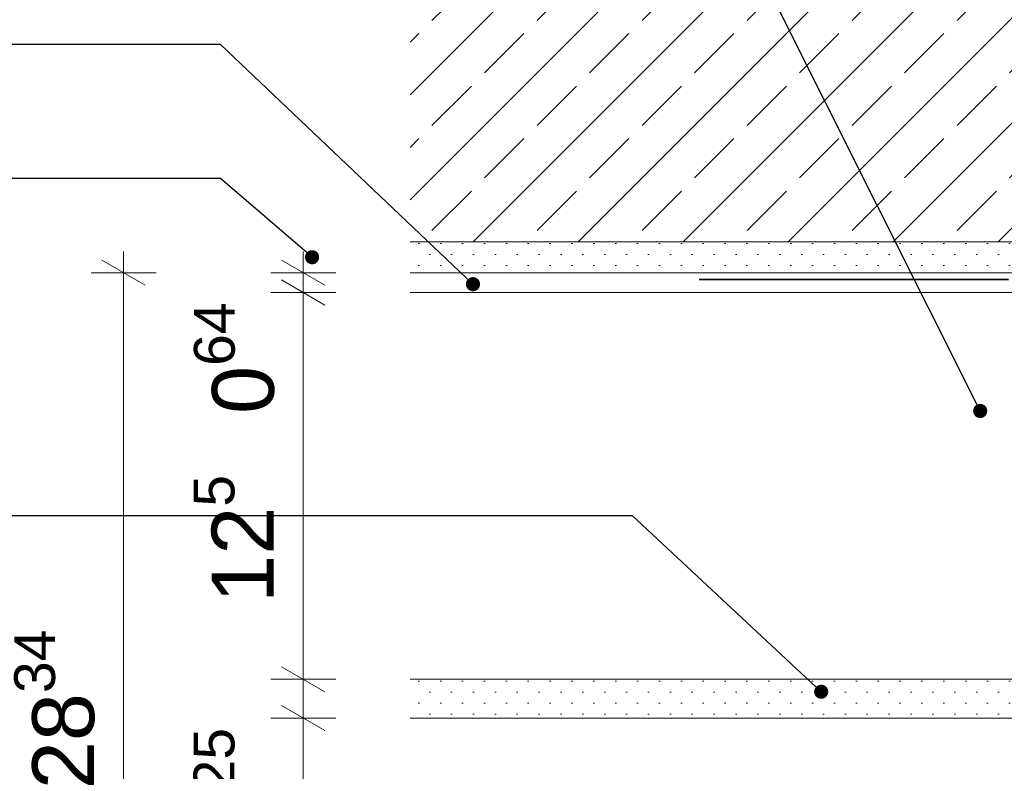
# Model space of a CAD drawing. Header units: metres. Extents: x -4 to 99, y -11 to 17.
# Tile 697 of 747: x 79.607 to 79.926, y -10.13 to -9.887. Entities that reach past the tile are written whole.
import ezdxf

# ---------------------------------------------------------------- set-up
doc = ezdxf.new("R2010")
doc.units = ezdxf.units.M
doc.header["$MEASUREMENT"] = 0
doc.linetypes.add('Strichlinie eng', pattern=[0.11499999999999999, 0.07500000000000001, -0.03999999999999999])
for name, color, linetype in [('152 - Bemaßung_ Beschriftung.Ausbau', 7, 'Continuous'), ('301 - Elemente.Linie', 7, 'Continuous'), ('603 - Struktur.Bodenplatte_ Decke Roh', 7, 'Continuous'), ('Neubau_651 - Abdeckung.Decke abgehängt_ bekleidet', 7, 'Continuous')]:
    doc.layers.add(name, color=color, linetype=linetype)
doc.styles.add('ERSTELLTER_STIL_2', font='txt')
doc.dimstyles.new('ERSTELLTER_STIL__15', dxfattribs={"dimtxt": 0.02, "dimasz": 0.01064, "dimexe": 0.18, "dimexo": 0.0625, "dimgap": 0, "dimtad": 1, "dimzin": 0, "dimdsep": 46, "dimtxsty": 'ERSTELLTER_STIL_2', "dimblk": 'ARROWHEAD_2', "dimblk1": 'ARROWHEAD_2', "dimblk2": 'ARROWHEAD_2', "dimcen": 0.09, "dimse1": 1, "dimse2": 1, "dimclrd": 7, "dimclre": 7, "dimclrt": 7, "dimazin": 0, "dimtfac": 1, "dimtdec": 4, "dimtmove": 0, "dimatfit": 3, "dimfxl": 1, "dimtolj": 1, "dimtzin": 0, "dimarcsym": 0})
doc.dimstyles.new('ERSTELLTER_STIL__5', dxfattribs={"dimtxt": 0.18, "dimasz": 0.00912, "dimexe": 0.18, "dimexo": 0.0625, "dimgap": 0, "dimtad": 0, "dimtih": 1, "dimtoh": 1, "dimdec": 4, "dimzin": 0, "dimdsep": 46, "dimcen": 0.09, "dimadec": 0, "dimazin": 0, "dimtfac": 1, "dimtdec": 4, "dimtmove": 0, "dimatfit": 3, "dimldrblk": 'ARROWHEAD_11', "dimfxl": 1, "dimtolj": 1, "dimtzin": 0, "dimarcsym": 0})
pattern_1 = [(45, (71.99356081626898, -19.65428605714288), (-0.003535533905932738, 0.003535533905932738), [0, -0.005000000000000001])]

# ---------------------------------------------------------------- blocks, each defined once
blk = doc.blocks.new('*D659', base_point=(71.99356081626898, -19.65428605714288))
at = {"layer": '152 - Bemaßung_ Beschriftung.Ausbau', "color": 7, "linetype": 'Continuous', "lineweight": 5}
for p, q in [((79.69204763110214, -10.10910409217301), (79.70604763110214, -10.11718699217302)), ((79.70954763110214, -10.11314554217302), (79.68854763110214, -10.11314554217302)), ((79.69904763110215, -10.25264554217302), (79.69904763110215, -10.11314554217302)), ((79.69204763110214, -10.24860409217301), (79.70604763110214, -10.25668699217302)), ((79.70954763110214, -10.25264554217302), (79.68854763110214, -10.25264554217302)), ((79.69904763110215, -10.25949154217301), (79.69904763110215, -10.25264554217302))]:
    blk.add_line(p, q, dxfattribs=at)
at = {"layer": '152 - Bemaßung_ Beschriftung.Ausbau', "color": 7, "lineweight": 5, "char_height": 0.02, "attachment_point": 7, "rotation": 90, "style": 'ERSTELLTER_STIL_2'}
for s, insert in [('\\A1;{\\pql;\\fArial|b0|i0|c0|p38;1\\fArial|b0|i0|c0|p38;\\A1{\\H.66x;\\S25^  ;}}', (79.69526480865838, -10.15240254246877)), ('\\A1;{\\pql;\\fArial|b0|i0|c0|p38;13\\fArial|b0|i0|c0|p38;\\A1{\\H.66x;\\S95^  ;}}', (79.69539043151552, -10.22569514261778))]:
    blk.add_mtext(s, dxfattribs=dict(at, insert=insert))
blk = doc.blocks.new('ARROWHEAD_2')
at = {"color": 0, "linetype": 'Continuous', "lineweight": 0}
for p, q in [((-0.3781315, -0.655), (0.3781315, 0.655)), ((0, 0), (-1, 0))]:
    blk.add_line(p, q, dxfattribs=at)
blk = doc.blocks.new('*D660', base_point=(71.99356081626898, -19.65428605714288))
at = {"layer": '152 - Bemaßung_ Beschriftung.Ausbau', "color": 7, "linetype": 'Continuous', "lineweight": 5}
for p, q in [((79.69204763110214, -10.09660409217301), (79.70604763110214, -10.10468699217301)), ((79.70954763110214, -10.10064554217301), (79.68854763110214, -10.10064554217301)), ((79.69904763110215, -10.11314554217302), (79.69904763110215, -10.10064554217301)), ((79.69204763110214, -10.10910409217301), (79.70604763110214, -10.11718699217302)), ((79.70954763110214, -10.11314554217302), (79.68854763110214, -10.11314554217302))]:
    blk.add_line(p, q, dxfattribs=at)
blk = doc.blocks.new('*D661', base_point=(71.99356081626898, -19.65428605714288))
at = {"layer": '152 - Bemaßung_ Beschriftung.Ausbau', "color": 7, "linetype": 'Continuous', "lineweight": 5}
for p, q in [((79.70604763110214, -9.979686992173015), (79.69204763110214, -9.971604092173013)), ((79.70954763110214, -9.975645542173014), (79.68854763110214, -9.975645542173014)), ((79.69904763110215, -10.10064554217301), (79.69904763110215, -9.975645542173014)), ((79.69204763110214, -10.09660409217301), (79.70604763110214, -10.10468699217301)), ((79.70954763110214, -10.10064554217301), (79.68854763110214, -10.10064554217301))]:
    blk.add_line(p, q, dxfattribs=at)
at = {"layer": '152 - Bemaßung_ Beschriftung.Ausbau', "color": 7, "lineweight": 5, "char_height": 0.02, "attachment_point": 7, "rotation": 90, "style": 'ERSTELLTER_STIL_2'}
for s, insert in [('\\A1;{\\pql;\\fArial|b0|i0|c0|p38;0\\fArial|b0|i0|c0|p38;\\A1{\\H.66x;\\S64^  ;}}', (79.6953767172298, -10.01490254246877)), ('\\A1;{\\pql;\\fArial|b0|i0|c0|p38;12\\fArial|b0|i0|c0|p38;\\A1{\\H.66x;\\S5^  ;}}', (79.69526480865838, -10.07593669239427))]:
    blk.add_mtext(s, dxfattribs=dict(at, insert=insert))
blk = doc.blocks.new('*D662', base_point=(71.99356081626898, -19.65428605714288))
at = {"layer": '152 - Bemaßung_ Beschriftung.Ausbau', "color": 7, "linetype": 'Continuous', "lineweight": 5}
for p, q in [((79.69904763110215, -9.969286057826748), (79.69904763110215, -9.962440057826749)), ((79.69204763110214, -9.965244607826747), (79.70604763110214, -9.973327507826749)), ((79.70954763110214, -9.969286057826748), (79.68854763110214, -9.969286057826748)), ((79.69904763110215, -9.975645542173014), (79.69904763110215, -9.969286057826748)), ((79.70604763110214, -9.979686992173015), (79.69204763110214, -9.971604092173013)), ((79.70954763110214, -9.975645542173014), (79.68854763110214, -9.975645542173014))]:
    blk.add_line(p, q, dxfattribs=at)
blk = doc.blocks.new('*D664', base_point=(71.99356081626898, -19.65428605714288))
at = {"layer": '152 - Bemaßung_ Beschriftung.Ausbau', "color": 7, "linetype": 'Continuous', "lineweight": 5}
for p, q in [((79.64094726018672, -9.969286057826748), (79.64094726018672, -9.962440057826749)), ((79.64794726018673, -9.973327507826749), (79.63394726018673, -9.965244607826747)), ((79.65144726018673, -9.969286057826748), (79.63044726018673, -9.969286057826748)), ((79.64094726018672, -10.25264554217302), (79.64094726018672, -9.969286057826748)), ((79.63394726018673, -10.24860409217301), (79.64794726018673, -10.25668699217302)), ((79.65144726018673, -10.25264554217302), (79.63044726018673, -10.25264554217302))]:
    blk.add_line(p, q, dxfattribs=at)
at = {"layer": '152 - Bemaßung_ Beschriftung.Ausbau', "color": 7, "lineweight": 5, "insert": (79.6372763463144, -10.1361599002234), "char_height": 0.02, "attachment_point": 7, "rotation": 90, "style": 'ERSTELLTER_STIL_2'}
blk.add_mtext('\\A1;{\\pql;\\fArial|b0|i0|c0|p38;28\\fArial|b0|i0|c0|p38;\\A1{\\H.66x;\\S34^  ;}}', dxfattribs=at)
blk = doc.blocks.new('ARROWHEAD_11')
at = {"color": 0, "linetype": 'Continuous', "lineweight": 0}
blk.add_line((0, 0), (-1, 0), dxfattribs=at)
at = {"color": 0, "linetype": 'Continuous', "lineweight": 0, "const_width": 0.25, "flags": 128}
blk.add_lwpolyline([(-0.125, 0, 1), (0.125, 0, 1)], format="xyb", close=True, dxfattribs=at)

msp = doc.modelspace()

# ---------------------------------------------------------------- hatches: boundary and pattern name
at = {"layer": '603 - Struktur.Bodenplatte_ Decke Roh', "linetype": 'Continuous', "lineweight": 5}
h = msp.add_hatch(dxfattribs=at)
h.set_pattern_fill('Beton__Stahlbeton_0005', style=0, pattern_type=2)
h.set_pattern_definition([(44.99999999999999, (71.99356081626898, -19.65428605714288), (-0.01697056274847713, 0.01697056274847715), []), (44.99999999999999, (71.98507553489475, -19.64580077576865), (-0.01697056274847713, 0.01697056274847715), [0.018, -0.005999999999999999])])
h.paths.add_polyline_path([(80.08354308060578, -9.959286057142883), (80.50354307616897, -9.959286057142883), (80.99304307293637, -9.959286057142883), (80.99304307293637, -9.709286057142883), (79.73354307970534, -9.709286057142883), (79.73354307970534, -9.959286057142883)])
h = msp.add_hatch(dxfattribs=at)
h.set_pattern_fill('Gips_0005', style=0, pattern_type=2)
h.set_pattern_definition(pattern_1)
h.paths.add_polyline_path([(79.73354307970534, -9.969286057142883), (80.08354308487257, -9.969286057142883), (80.08354308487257, -9.959286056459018), (79.73354307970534, -9.959286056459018)])
at = {"layer": 'Neubau_651 - Abdeckung.Decke abgehängt_ bekleidet', "linetype": 'Continuous', "lineweight": 5}
h = msp.add_hatch(dxfattribs=at)
h.set_pattern_fill('Gips_0005', style=0, pattern_type=2)
h.set_pattern_definition(pattern_1)
h.paths.add_polyline_path([(80.08354307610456, -10.11314554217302), (79.73354305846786, -10.11314554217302), (79.73354305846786, -10.10064554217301), (80.08354307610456, -10.10064554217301)])

# ---------------------------------------------------------------- linework, layer by layer
at = {"layer": '301 - Elemente.Linie', "color": 92, "linetype": 'Strichlinie eng', "lineweight": 35, "ltscale": 0.2, "true_color": 0x00be00, "flags": 128}
msp.add_lwpolyline([(80.08109857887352, -10.01736760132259), (80.08109857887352, -9.97146814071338), (79.73354307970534, -9.97146814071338)], dxfattribs=at)
at = {"layer": '301 - Elemente.Linie', "color": 1, "linetype": 'Continuous', "lineweight": 13, "flags": 128}
for points in [[(79.73354305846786, -10.10064554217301), (80.07467410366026, -10.10064554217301), (80.07467410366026, -9.975645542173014), (79.73354305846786, -9.975645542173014)], [(79.73354305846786, -10.11314554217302), (80.08354307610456, -10.11314554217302), (80.08354307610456, -10.10064554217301), (79.73354305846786, -10.10064554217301)]]:
    msp.add_lwpolyline(points, dxfattribs=at)
at = {"layer": '603 - Struktur.Bodenplatte_ Decke Roh', "color": 7, "linetype": 'Continuous', "lineweight": 5}
msp.add_line((80.08354308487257, -9.969286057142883), (79.73354307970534, -9.969286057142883), dxfattribs=at)
at = {"layer": '603 - Struktur.Bodenplatte_ Decke Roh', "color": 7, "linetype": 'Continuous', "lineweight": 13, "flags": 128}
msp.add_lwpolyline([(80.99304307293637, -9.959286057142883), (80.50354307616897, -9.959286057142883), (80.49354307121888, -9.959286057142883), (80.09354307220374, -9.959286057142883), (80.08354308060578, -9.959286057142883), (79.73354307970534, -9.959286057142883)], dxfattribs=at)

# ---------------------------------------------------------------- dimensions: what is measured, and where the dimension line sits
at = {"layer": '152 - Bemaßung_ Beschriftung.Ausbau', "color": 7, "linetype": 'Continuous', "lineweight": 5}
for base, p1, p2, picture, middle in [((79.69904763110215, -9.975645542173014), (80.99304307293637, -10.10064554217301), (80.99304307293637, -9.975645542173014), '*D661', (79.68504763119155, -10.03367779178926)), ((79.64094726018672, -9.969286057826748), (80.99304307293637, -10.25264554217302), (80.99304307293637, -9.969286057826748), '*D664', (79.62694726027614, -10.08627749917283)), ((79.69904763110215, -9.969286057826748), (80.99304307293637, -9.975645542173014), (80.99304307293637, -9.969286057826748), '*D662', (79.68504763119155, -9.972643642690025)), ((79.69904763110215, -10.11314554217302), (80.99304307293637, -10.25264554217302), (80.99304307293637, -10.11314554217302), '*D659', (79.68504763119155, -10.17581274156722)), ((79.69904763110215, -10.10064554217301), (80.99304307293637, -10.11314554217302), (80.99304307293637, -10.10064554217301), '*D660', (79.68504763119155, -10.11014364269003))]:
    dim = msp.add_linear_dim(base=base, p1=p1, p2=p2, angle=90, dimstyle='ERSTELLTER_STIL__15', dxfattribs=at)
    dim.commit()
    dim.dimension.update_dxf_attribs({"geometry": picture, "text_midpoint": middle, "dimtype": 160, "text_rotation": 90})

# ---------------------------------------------------------------- leaders
at = {"layer": '152 - Bemaßung_ Beschriftung.Ausbau', "color": 7, "linetype": 'Continuous', "lineweight": 9, "annotation_type": 0, "has_hookline": 1, "hookline_direction": 1}
for points, text_width in [([(80.07467410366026, -10.02032663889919), (79.97461830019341, -9.710702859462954), (79.58266000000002, -9.710702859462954)], 0.20025), ([(79.9178259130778, -10.01393101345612), (79.79043749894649, -9.759881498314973), (79.58266000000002, -9.759881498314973)], 0.259542), ([(79.75388980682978, -9.97296270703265), (79.67229867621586, -9.895485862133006), (79.59008100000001, -9.895485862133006)], 0.329652), ([(79.70188215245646, -9.964249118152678), (79.67229867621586, -9.938779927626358), (79.58266000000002, -9.938779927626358)], 0.274248), ([(79.86643171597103, -10.10466426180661), (79.80548170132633, -10.04782853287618), (79.58266000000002, -10.04782853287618)], 0.171594)]:
    msp.add_leader(points, dimstyle='ERSTELLTER_STIL__5', dxfattribs=dict(at, text_width=text_width))

doc.saveas('drawing.dxf')
